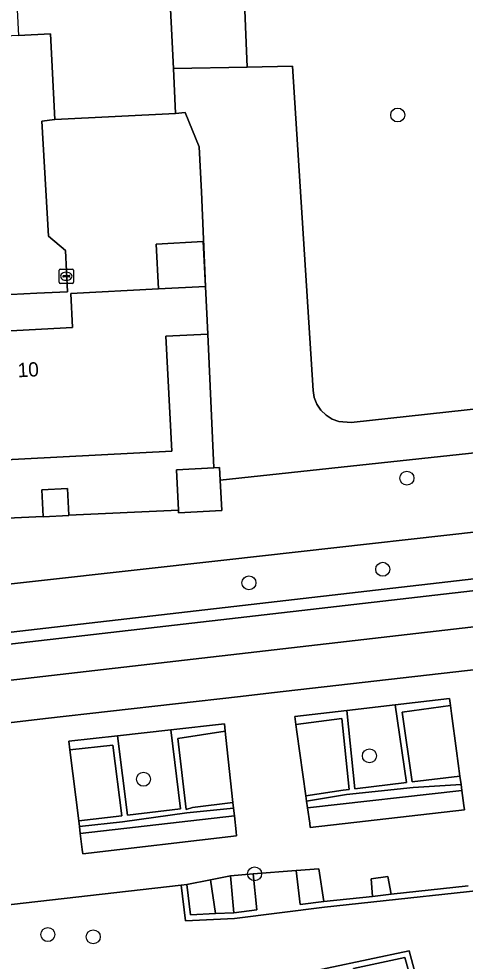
# Model space of a CAD drawing. Extents: x 161248 to 161848, y 384871 to 385383.
# Drawn here: x 161460.7 to 161492, y 385265.7 to 385331.7 of the extents above; entities that cross this region are included whole.
import ezdxf

# ---------------------------------------------------------------- set-up
doc = ezdxf.new("R2010")
doc.units = 0
for name, color, linetype in [('IMGEO_Boom', 7, 'Continuous'), ('IMGEO_Brandkraan', 7, 'Continuous'), ('IMGEO_Erf', 7, 'Continuous'), ('IMGEO_Groenvoorziening', 7, 'Continuous'), ('IMGEO_Haag', 7, 'Continuous'), ('IMGEO_Hek', 7, 'Continuous'), ('IMGEO_Muur', 7, 'Continuous'), ('IMGEO_Pand', 7, 'Continuous'), ('IMGEO_Pand_nummerreeks', 7, 'Continuous'), ('IMGEO_Voetpad_gesloten', 7, 'Continuous'), ('IMGEO_Voetpad_open', 7, 'Continuous')]:
    doc.layers.add(name, color=color, linetype=linetype)

msp = doc.modelspace()

# ---------------------------------------------------------------- linework, layer by layer
at = {"layer": 'IMGEO_Boom'}
for centre in [(161487.227, 385324.926), (161487.874, 385299.525), (161486.179, 385293.146), (161476.816, 385292.2), (161485.248, 385280.101), (161469.427, 385278.458), (161477.21, 385271.846), (161462.735, 385267.593), (161465.913, 385267.438)]:
    msp.add_circle(centre, 0.489, dxfattribs=at)
at = {"layer": 'IMGEO_Brandkraan'}
for p, q in [((161463.524, 385313.221), (161463.524, 385314.073)), ((161463.599, 385314.147), (161464.451, 385314.147)), ((161464.525, 385314.073), (161464.525, 385313.221)), ((161463.783, 385313.641), (161463.783, 385313.653)), ((161464.221, 385313.604), (161463.823, 385313.604)), ((161463.826, 385313.69), (161464.224, 385313.69)), ((161464.035, 385313.367), (161464.01, 385313.367)), ((161464.012, 385313.927), (161464.037, 385313.927)), ((161464.267, 385313.653), (161464.267, 385313.641)), ((161464.451, 385313.147), (161463.599, 385313.147))]:
    msp.add_line(p, q, dxfattribs=at)
for points in [[(161463.524, 385313.221), (161463.524, 385314.073)], [(161463.599, 385314.147), (161464.451, 385314.147)], [(161464.525, 385314.073), (161464.525, 385313.221)], [(161464.451, 385313.147), (161463.599, 385313.147)]]:
    msp.add_lwpolyline(points, dxfattribs=at)
for centre, radius, start, end in [((161463.601, 385314.071), 0.0765, 91.55205, 178.44795), ((161463.601, 385314.071), 0.0765, 91.55205, 178.44795), ((161464.449, 385314.071), 0.0765, 1.55205, 88.44795), ((161464.449, 385314.071), 0.0765, 1.55205, 88.44795), ((161463.823, 385313.65), 0.0403, 85.87752, 175.75265), ((161463.82, 385313.64), 0.0366, 178.93798, 274.71019), ((161464.224, 385313.647), 0.043, 264.86636, 352.45326), ((161464.228, 385313.652), 0.0386, 1.73085, 96.63898), ((161463.601, 385313.223), 0.0765, 181.55205, 268.44795), ((161463.601, 385313.223), 0.0765, 181.55205, 268.44795), ((161464.449, 385313.223), 0.0765, 271.55205, 358.44795), ((161464.449, 385313.223), 0.0765, 271.55205, 358.44795)]:
    msp.add_arc(centre, radius, start, end, dxfattribs=at)
for centre, major_axis, ratio, start_param, end_param in [((161464.011, 385313.647), (-0.387, 0.002), 0.722429, 4.712389, 7.853982), ((161464.036, 385313.647), (-0.39, 0.002), 0.717154, 1.570796, 4.712389)]:
    msp.add_ellipse(centre, major_axis=major_axis, ratio=ratio, start_param=start_param, end_param=end_param, dxfattribs=at)
at = {"layer": 'IMGEO_Erf'}
for points in [[(161457.939, 385309.717), (161464.467, 385310.056), (161464.343, 385312.448), (161470.477, 385312.767), (161470.315, 385315.894), (161473.619, 385316.066), (161473.782, 385312.939), (161473.481, 385319.544), (161473.318, 385322.699), (161472.342, 385325.092), (161471.673, 385325.04), (161463.231, 385324.606), (161462.322, 385324.504), (161462.787, 385316.448), (161463.98, 385315.439), (161464.111, 385312.561), (161461.954, 385312.452), (161449.189, 385311.802)], [(161450.838, 385296.312), (161462.412, 385296.848), (161462.316, 385298.695), (161464.108, 385298.788), (161464.205, 385296.931), (161471.879, 385297.287), (161471.733, 385300.109), (161474.359, 385300.246), (161473.934, 385309.596), (161470.999, 385309.444), (161471.416, 385301.418), (161458.405, 385300.742)]]:
    msp.add_lwpolyline(points, dxfattribs=at)
at = {"layer": 'IMGEO_Groenvoorziening'}
for points in [[(161534.14, 385346.802), (161500, 385344.971), (161475.835, 385343.675), (161476.088, 385339.863), (161493.323, 385340.669), (161493.811, 385336.666), (161476.397, 385335.696), (161476.678, 385328.278), (161479.865, 385328.339), (161481.306, 385305.649), (161481.39, 385305.154), (161481.575, 385304.688), (161481.853, 385304.27), (161482.211, 385303.92), (161482.635, 385303.651), (161483.105, 385303.476), (161483.966, 385303.416), (161500, 385305.168), (161529.666, 385308.289)], [(161529.666, 385308.289), (161500, 385305.168), (161483.966, 385303.416), (161483.105, 385303.476), (161482.635, 385303.651), (161482.211, 385303.92), (161481.853, 385304.27), (161481.575, 385304.688), (161481.39, 385305.154), (161481.306, 385305.649), (161479.865, 385328.339), (161476.678, 385328.278), (161471.521, 385328.179), (161471.673, 385325.04), (161472.342, 385325.092), (161473.318, 385322.699), (161473.481, 385319.544), (161473.782, 385312.939), (161473.934, 385309.596), (161474.359, 385300.246), (161474.752, 385300.266), (161474.798, 385299.391), (161500, 385302.086), (161543.364, 385306.723)], [(161414.256, 385250), (161410.885, 385280.109), (161410.162, 385286.563), (161475.044, 385293.779), (161521.676, 385299.004), (161534.85, 385300.481), (161543.938, 385301.499), (161569.562, 385304.383), (161586.988, 385306.345), (161622.8, 385310.376), (161633.809, 385311.615), (161634.458, 385305.787), (161634.818, 385302.549), (161643.668, 385222.865)], [(161543.364, 385306.723), (161500, 385302.086), (161474.798, 385299.391), (161474.909, 385297.26), (161471.889, 385297.103), (161471.879, 385297.287), (161464.205, 385296.931), (161464.206, 385296.907), (161462.414, 385296.814), (161462.412, 385296.848), (161450.838, 385296.312), (161450.732, 385298.359), (161445.594, 385298.092), (161445.597, 385297.541), (161424.736, 385296.492), (161421.626, 385296.405), (161418.051, 385296.604), (161414.509, 385297.121), (161414.415, 385297.134), (161408.88, 385298.145), (161403.458, 385299.646), (161409.014, 385250)], [(161419.938, 385281.527), (161420.776, 385281.731), (161420.588, 385283.368), (161420.493, 385284.196), (161444.677, 385286.979), (161444.772, 385286.151), (161445.027, 385283.936), (161445.061, 385283.659), (161449.189, 385284.134), (161448.902, 385286.626), (161448.807, 385287.454), (161521.926, 385295.866), (161521.676, 385299.004), (161475.044, 385293.779), (161410.162, 385286.563), (161410.885, 385280.109), (161414.256, 385250)], [(161524.913, 385289.804), (161510.078, 385288.115), (161507.978, 385287.875), (161494.299, 385286.318), (161492.113, 385286.069), (161478.381, 385284.505), (161476.22, 385284.259), (161462.567, 385282.704), (161460.392, 385282.456), (161450.011, 385281.274)], [(161528.89, 385273.943), (161528.915, 385274.821), (161498.8, 385271.412), (161496.36, 385271.057), (161482.097, 385269.507), (161475.796, 385268.727), (161472.376, 385268.547), (161472.078, 385271.058), (161458.327, 385269.491), (161456.697, 385268.111), (161457.378, 385263.764), (161458.107, 385256.832), (161458.276, 385256.462), (161458.624, 385255.551), (161459.232, 385255.687), (161462.979, 385254.612), (161466.052, 385253.427), (161466.784, 385257.687), (161470.131, 385257.22), (161470.286, 385257.931)], [(161472.317, 385262.965), (161476.801, 385264.003), (161477.881, 385261.013), (161480.077, 385261.477), (161479.421, 385264.637), (161488.021, 385266.454), (161488.882, 385263.338), (161492.983, 385264.205), (161492.559, 385267.717), (161497.214, 385268.453), (161497.979, 385265.261), (161500, 385265.688), (161502.293, 385266.172), (161501.641, 385269.352), (161516.04, 385272.228), (161521.072, 385272.985), (161521.453, 385270.258), (161522.068, 385270.396), (161522.68, 385270.482), (161523.003, 385270.55), (161526.725, 385271.337)], [(161458.327, 385269.491), (161472.078, 385271.058), (161472.475, 385271.103), (161474.118, 385271.432), (161475.516, 385271.711), (161477.1, 385271.837), (161480.116, 385272.078), (161481.702, 385272.204), (161482.052, 385269.905), (161485.459, 385270.248), (161485.363, 385271.49), (161486.547, 385271.645), (161486.764, 385270.43), (161492.152, 385271.013)], [(161492.152, 385271.013), (161486.764, 385270.43), (161485.459, 385270.248), (161482.052, 385269.905), (161480.406, 385269.701), (161480.116, 385272.078), (161477.1, 385271.837), (161477.361, 385269.324), (161475.761, 385269.126), (161474.475, 385269.058), (161472.729, 385268.966), (161472.475, 385271.103), (161472.078, 385271.058), (161472.376, 385268.547), (161475.796, 385268.727), (161482.097, 385269.507), (161496.36, 385271.057)]]:
    msp.add_lwpolyline(points, dxfattribs=at)
for points in [[(161476.678, 385328.278), (161476.397, 385335.696), (161493.811, 385336.666), (161493.323, 385340.669), (161476.088, 385339.863), (161475.835, 385343.675), (161470.763, 385343.422), (161471.073, 385337.452), (161471.521, 385328.179)], [(161521.926, 385295.866), (161448.807, 385287.454), (161448.902, 385286.626), (161522.021, 385295.041)], [(161522.31, 385292.54), (161522.276, 385292.824), (161522.021, 385295.041), (161448.902, 385286.626), (161449.189, 385284.134)], [(161480.027, 385282.849), (161480.104, 385282.293), (161483.319, 385282.7), (161483.823, 385277.735), (161483.407, 385277.684), (161480.8, 385277.298), (161480.852, 385276.924), (161483.632, 385277.39), (161488.307, 385277.873), (161491.662, 385278.095), (161491.583, 385278.677), (161488.248, 385278.272), (161487.533, 385283.141), (161490.916, 385283.622), (161490.851, 385284.104), (161487.052, 385283.664), (161487.851, 385278.224), (161484.22, 385277.783), (161483.663, 385283.271)], [(161491.345, 385280.439), (161491.583, 385278.677), (161491.662, 385278.095), (161491.717, 385277.682), (161491.86, 385276.625), (161491.9, 385276.328), (161481.108, 385275.086), (161481.067, 385275.383), (161480.918, 385276.453), (161480.852, 385276.924), (161480.8, 385277.298), (161480.175, 385281.782), (161480.104, 385282.293), (161480.027, 385282.849), (161483.663, 385283.271), (161487.052, 385283.664), (161490.851, 385284.104), (161490.916, 385283.622), (161490.992, 385283.055)], [(161483.663, 385283.271), (161484.22, 385277.783), (161487.851, 385278.224), (161487.052, 385283.664)], [(161491.345, 385280.439), (161490.992, 385283.055), (161490.916, 385283.622), (161487.533, 385283.141), (161488.248, 385278.272), (161491.583, 385278.677)], [(161483.319, 385282.7), (161480.104, 385282.293), (161480.175, 385281.782), (161480.8, 385277.298), (161483.407, 385277.684), (161483.823, 385277.735)], [(161464.944, 385275.15), (161467.961, 385275.476), (161472.467, 385276.121), (161475.733, 385276.427), (161475.689, 385276.826), (161472.872, 385276.49), (161472.428, 385276.351), (161471.833, 385281.314), (161475.147, 385281.817), (161475.091, 385282.328), (161471.356, 385281.917), (161472.031, 385276.39), (161468.305, 385275.947), (161467.608, 385281.504), (161464.208, 385281.13), (161464.282, 385280.526), (161467.289, 385280.833), (161467.908, 385275.9), (161464.896, 385275.542)], [(161475.689, 385276.826), (161475.733, 385276.427), (161475.791, 385275.893), (161475.911, 385274.79), (161475.943, 385274.492), (161465.178, 385273.253), (161465.141, 385273.551), (161465.005, 385274.658), (161464.944, 385275.15), (161464.896, 385275.542), (161464.282, 385280.526), (161464.208, 385281.13), (161467.608, 385281.504), (161471.356, 385281.917), (161475.091, 385282.328), (161475.147, 385281.817), (161475.195, 385281.375)], [(161467.608, 385281.504), (161468.305, 385275.947), (161472.031, 385276.39), (161471.356, 385281.917)], [(161475.195, 385281.375), (161475.147, 385281.817), (161471.833, 385281.314), (161472.428, 385276.351), (161472.872, 385276.49), (161475.689, 385276.826)], [(161464.896, 385275.542), (161467.908, 385275.9), (161467.289, 385280.833), (161464.282, 385280.526)], [(161488.307, 385277.873), (161483.632, 385277.39), (161480.852, 385276.924), (161480.918, 385276.453), (161491.717, 385277.682), (161491.662, 385278.095)], [(161491.86, 385276.625), (161491.717, 385277.682), (161480.918, 385276.453), (161481.067, 385275.383), (161481.108, 385275.086), (161491.9, 385276.328)], [(161472.467, 385276.121), (161467.961, 385275.476), (161464.944, 385275.15), (161465.005, 385274.658), (161475.791, 385275.893), (161475.733, 385276.427)], [(161465.141, 385273.551), (161465.178, 385273.253), (161475.943, 385274.492), (161475.911, 385274.79), (161475.791, 385275.893), (161465.005, 385274.658)], [(161475.516, 385271.711), (161475.761, 385269.126), (161477.361, 385269.324), (161477.1, 385271.837)], [(161482.052, 385269.905), (161481.702, 385272.204), (161480.116, 385272.078), (161480.406, 385269.701)], [(161472.729, 385268.966), (161474.475, 385269.058), (161474.118, 385271.432), (161472.475, 385271.103)], [(161475.761, 385269.126), (161475.516, 385271.711), (161474.118, 385271.432), (161474.475, 385269.058)], [(161486.764, 385270.43), (161486.547, 385271.645), (161485.363, 385271.49), (161485.459, 385270.248)], [(161479.894, 385264.328), (161483.731, 385265.138), (161484.257, 385262.36), (161484.648, 385262.443), (161484.122, 385265.221), (161487.736, 385265.985), (161488.49, 385263.255), (161488.882, 385263.338), (161488.021, 385266.454), (161479.421, 385264.637), (161480.077, 385261.477), (161480.468, 385261.56)], [(161488.49, 385263.255), (161487.736, 385265.985), (161484.122, 385265.221), (161484.648, 385262.443)]]:
    msp.add_lwpolyline(points, close=True, dxfattribs=at)
at = {"layer": 'IMGEO_Haag'}
for points in [[(161480.027, 385282.849), (161480.104, 385282.293), (161483.319, 385282.7), (161483.823, 385277.735), (161483.407, 385277.684), (161480.8, 385277.298), (161480.852, 385276.924), (161483.632, 385277.39), (161488.307, 385277.873), (161491.662, 385278.095), (161491.583, 385278.677), (161488.248, 385278.272), (161487.533, 385283.141), (161490.916, 385283.622), (161490.851, 385284.104), (161487.052, 385283.664), (161487.851, 385278.224), (161484.22, 385277.783), (161483.663, 385283.271)], [(161464.944, 385275.15), (161467.961, 385275.476), (161472.467, 385276.121), (161475.733, 385276.427), (161475.689, 385276.826), (161472.872, 385276.49), (161472.428, 385276.351), (161471.833, 385281.314), (161475.147, 385281.817), (161475.091, 385282.328), (161471.356, 385281.917), (161472.031, 385276.39), (161468.305, 385275.947), (161467.608, 385281.504), (161464.208, 385281.13), (161464.282, 385280.526), (161467.289, 385280.833), (161467.908, 385275.9), (161464.896, 385275.542)], [(161479.894, 385264.328), (161483.731, 385265.138), (161484.257, 385262.36), (161484.648, 385262.443), (161484.122, 385265.221), (161487.736, 385265.985), (161488.49, 385263.255), (161488.882, 385263.338), (161488.021, 385266.454), (161479.421, 385264.637), (161480.077, 385261.477), (161480.468, 385261.56)]]:
    msp.add_lwpolyline(points, close=True, dxfattribs=at)
msp.add_lwpolyline([(161492.152, 385271.013), (161486.764, 385270.43), (161485.459, 385270.248), (161482.052, 385269.905), (161480.406, 385269.701), (161480.116, 385272.078), (161477.1, 385271.837), (161477.361, 385269.324), (161475.761, 385269.126), (161474.475, 385269.058), (161472.729, 385268.966), (161472.475, 385271.103), (161472.078, 385271.058), (161472.376, 385268.547), (161475.796, 385268.727), (161482.097, 385269.507), (161496.36, 385271.057)], dxfattribs=at)
at = {"layer": 'IMGEO_Hek'}
for points in [[(161475.044, 385293.779), (161521.676, 385299.004)], [(161410.162, 385286.563), (161475.044, 385293.779)]]:
    msp.add_lwpolyline(points, dxfattribs=at)
at = {"layer": 'IMGEO_Muur'}
msp.add_lwpolyline([(161461.954, 385312.452), (161449.189, 385311.802), (161449.245, 385310.71)], dxfattribs=at)
at = {"layer": 'IMGEO_Pand'}
for points in [[(161471.521, 385328.179), (161471.073, 385337.452), (161462.654, 385337.007), (161462.729, 385335.586), (161460.417, 385335.464), (161460.681, 385330.484), (161462.922, 385330.599), (161463.231, 385324.606), (161471.673, 385325.04)], [(161470.477, 385312.767), (161473.782, 385312.939), (161473.619, 385316.066), (161470.315, 385315.894)], [(161470.999, 385309.444), (161473.934, 385309.596), (161473.782, 385312.939), (161470.477, 385312.767), (161464.343, 385312.448), (161464.467, 385310.056), (161457.939, 385309.717), (161458.405, 385300.742), (161471.416, 385301.418)], [(161474.798, 385299.391), (161474.752, 385300.266), (161474.359, 385300.246), (161471.733, 385300.109), (161471.879, 385297.287), (161471.889, 385297.103), (161474.909, 385297.26)], [(161462.412, 385296.848), (161462.414, 385296.814), (161464.206, 385296.907), (161464.205, 385296.931), (161464.108, 385298.788), (161462.316, 385298.695)]]:
    msp.add_lwpolyline(points, close=True, dxfattribs=at)
at = {"layer": 'IMGEO_Voetpad_gesloten'}
for points in [[(161566.889, 385297.751), (161535.413, 385294.069), (161523.879, 385292.72), (161522.31, 385292.54), (161449.189, 385284.134), (161445.061, 385283.659), (161421.302, 385280.928), (161421.089, 385280.877), (161420.878, 385280.815)], [(161423.238, 385278.137), (161430.003, 385279.027), (161436.315, 385279.791), (161443.647, 385280.585), (161443.708, 385280.592), (161450.011, 385281.274), (161460.392, 385282.456), (161462.567, 385282.704), (161476.22, 385284.259), (161478.381, 385284.505), (161492.113, 385286.069), (161494.299, 385286.318), (161507.978, 385287.875), (161510.078, 385288.115), (161524.913, 385289.804)]]:
    msp.add_lwpolyline(points, dxfattribs=at)
at = {"layer": 'IMGEO_Voetpad_open'}
msp.add_lwpolyline([(161444.95, 385310.487), (161449.245, 385310.71), (161449.189, 385311.802), (161461.954, 385312.452), (161464.111, 385312.561), (161463.98, 385315.439), (161462.787, 385316.448), (161462.322, 385324.504), (161463.231, 385324.606), (161462.922, 385330.599), (161460.681, 385330.484), (161458.294, 385330.361), (161458.576, 385324.877), (161459.354, 385324.966), (161459.9, 385316.427), (161458.452, 385315.087), (161444.794, 385314.428)], close=True, dxfattribs=at)

# ---------------------------------------------------------------- texts
at = {"layer": 'IMGEO_Pand_nummerreeks'}
msp.add_text('10', height=1, rotation=2.97365, dxfattribs=at).set_placement((161460.641, 385306.572))

doc.saveas('drawing.dxf')
